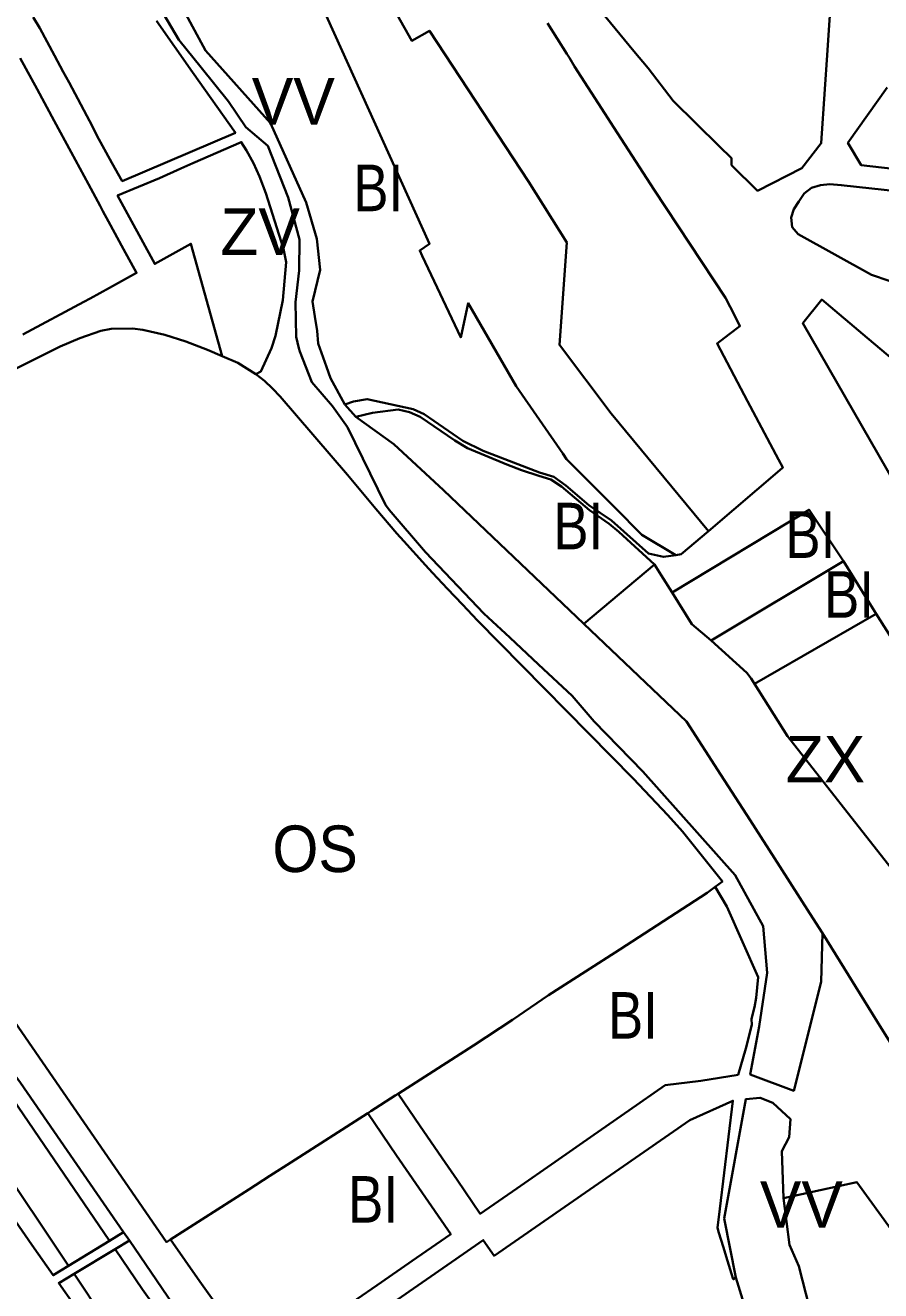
# Model space of a CAD drawing. Extents: x -650451 to -642268, y -1075216 to -1066610.
# Drawn here: x -646844.2 to -646568.6, y -1071706.5 to -1071298.9 of the extents above; entities that cross this region are included whole.
import ezdxf

# ---------------------------------------------------------------- set-up
doc = ezdxf.new("R2010")
doc.units = 0
doc.header["$LTSCALE"] = 6
doc.layers.add('1', color=7, linetype='Continuous', lineweight=35)
doc.layers.add('2', color=7, linetype='Continuous')
doc.layers.add('3', color=7, linetype='Continuous')

msp = doc.modelspace()

# ---------------------------------------------------------------- linework, layer by layer
at = {"layer": '1'}
for p, q in [((-646737.72, -1071424.95), (-646741.26, -1071420.97)), ((-646641.4, -1071472.53), (-646664.2, -1071491.64)), ((-646623.18, -1071496.99), (-646580.58, -1071471.48)), ((-646570, -1071488.38), (-646609.21, -1071510.98)), ((-646817.081, -1071690.417), (-646812.491, -1071687.611)), ((-646812.491, -1071687.611), (-646810.635, -1071690.299)), ((-646817.081, -1071690.417), (-646830.204, -1071698.44)), ((-646810.635, -1071690.299), (-646815.26, -1071693.087)), ((-646815.26, -1071693.087), (-646828.461, -1071701.044))]:
    msp.add_line(p, q, dxfattribs=at)
for points in [[(-646634.56, -1071469.49), (-646645.57, -1071462.96), (-646654.25, -1071454.23), (-646669.77, -1071438.64), (-646671.02, -1071436.82), (-646686.04, -1071415.05), (-646701.52, -1071388.41), (-646703.84, -1071399.38), (-646716.25, -1071373.16), (-646717.1, -1071371.35), (-646713.98, -1071369.3), (-646751.311, -1071286.616), (-646766.102, -1071295.263), (-646777.059, -1071276.245), (-646796.032, -1071288.567)], [(-646587.29, -1071591.3), (-646587.71, -1071606.99), (-646596.55, -1071642.07), (-646610.58, -1071636.85), (-646607.7, -1071621.4), (-646605.14, -1071604.03), (-646606.4, -1071589.06), (-646615.44, -1071572.66), (-646645.15, -1071539.27), (-646660.9, -1071523.16), (-646667.97, -1071514.8), (-646678.85, -1071504.76), (-646688.01, -1071496.07), (-646696.39, -1071488.33), (-646715.17, -1071468.58), (-646726.89, -1071454.9), (-646728.15, -1071453.37), (-646740.34, -1071428.26), (-646745.22, -1071421.53), (-646751.89, -1071413.79), (-646755.72, -1071403.97), (-646756, -1071402.83), (-646756.9, -1071399.19), (-646757.12, -1071388.04), (-646755.89, -1071377.89), (-646755.86, -1071367.86), (-646759.51, -1071354.31), (-646766.04, -1071337.69), (-646773.16, -1071331.62), (-646778.71, -1071323.4), (-646787.53, -1071312.45), (-646794.7, -1071303.56), (-646808.44, -1071280.09)], [(-646624.067, -1071461.757), (-646655.359, -1071423.942), (-646672.1, -1071401.822), (-646669.64, -1071368.84), (-646681.99, -1071349.13), (-646713.984, -1071300.606), (-646719.621, -1071303.894), (-646734.791, -1071276.956)], [(-646796.032, -1071288.567), (-646786.11, -1071306.96), (-646765.11, -1071330.42), (-646753.65, -1071355.98), (-646750.24, -1071367.66), (-646749.13, -1071377.64), (-646751.62, -1071387.84), (-646750.89, -1071392.68), (-646750.13, -1071397.26), (-646749.84, -1071401.32), (-646747.08, -1071408.91), (-646745.87, -1071412.56), (-646741.26, -1071420.97)], [(-646663.11, -1071288.85), (-646648.06, -1071307.14), (-646643.48, -1071312.61), (-646635.47, -1071323.19), (-646620.55, -1071337.81), (-646616.68, -1071341.63), (-646616.6, -1071343.89), (-646608.22, -1071352.16), (-646593.97, -1071344.85), (-646587.73, -1071336.83), (-646586.55, -1071319.44), (-646585.81, -1071308.48), (-646584.28, -1071285.88)], [(-646801.88, -1071297.43), (-646790.25, -1071313.92), (-646776.44, -1071333.49), (-646812.94, -1071349.02), (-646816.26, -1071343.15), (-646821.09, -1071334.35), (-646822.48, -1071331.42), (-646825.3, -1071326.19), (-646830.02, -1071317.32), (-646832, -1071313.83), (-646834.76, -1071308.59), (-646839.5, -1071299.8), (-646841.64, -1071296.24)], [(-646675.93, -1071298.22), (-646669.66, -1071308.09), (-646668.85, -1071309.36), (-646667.26, -1071312.11), (-646657.48, -1071327.22), (-646654.5, -1071331.82), (-646641.59, -1071351.83), (-646618.52, -1071386.62), (-646615.57, -1071392.42), (-646613.9, -1071395.72), (-646617.5, -1071398.47), (-646621.29, -1071401.37), (-646611.42, -1071419.94), (-646601.48, -1071438.67), (-646600.04, -1071441.27), (-646600.28, -1071441.49), (-646624.067, -1071461.757)], [(-646845.01, -1071398.44), (-646825.27, -1071387.91), (-646823.26, -1071386.84), (-646817.06, -1071383.39), (-646808.3, -1071378.6), (-646812.52, -1071370.95), (-646817.35, -1071362.07), (-646819.16, -1071358.75), (-646820.07, -1071357.05), (-646823.84, -1071350.04), (-646829.39, -1071339.75), (-646834.89, -1071329.61), (-646840.39, -1071319.46), (-646845.83, -1071309.39)], [(-646553.24, -1071346.43), (-646574.89, -1071343.86), (-646579.11, -1071336.72), (-646566.52, -1071318.92)], [(-646780.78, -1071405.41), (-646790.81, -1071369.2), (-646802.44, -1071375.74), (-646810.58, -1071360.8), (-646814.45, -1071353.72), (-646800.98, -1071348.08), (-646794.05, -1071345.01), (-646790.16, -1071343.29), (-646774.56, -1071336.5), (-646772.9, -1071339.22), (-646770.68, -1071343.28), (-646768.74, -1071347.6), (-646766.63, -1071352.98), (-646760.98, -1071370.89), (-646760.13, -1071375.11), (-646761.2, -1071387.4), (-646763.57, -1071398.89), (-646764.81, -1071402.84), (-646768.23, -1071410.33), (-646769.88, -1071411.26)], [(-646565.84, -1071381.21), (-646571.49, -1071379.19), (-646595.1, -1071366.18), (-646597.12, -1071363.83), (-646597.45, -1071360.77), (-646596.51, -1071358.11), (-646594.98, -1071355.56), (-646593.21, -1071353.04), (-646590.83, -1071351.21), (-646587.94, -1071350.31), (-646584.93, -1071350.02), (-646581.25, -1071350.31), (-646548.68, -1071353.85)], [(-646536.06, -1071494.9), (-646550.03, -1071470.64), (-646561, -1071451.57), (-646593.69, -1071394.81), (-646587.53, -1071387.19), (-646572.96, -1071399.49), (-646545.77, -1071422.43), (-646535.05, -1071430.14), (-646529.94, -1071433.53), (-646512.01, -1071445.44), (-646510.63, -1071447.76), (-646509.94, -1071448.19), (-646504.28, -1071451.75), (-646483.58, -1071464.76)], [(-646864.9, -1071418.3), (-646832.97, -1071402.3), (-646826.6, -1071399.65), (-646819.88, -1071397.3), (-646816.49, -1071396.61), (-646809.67, -1071396.53), (-646806.27, -1071396.9), (-646799.24, -1071398.61), (-646792.42, -1071400.72), (-646785.47, -1071403.35), (-646780.78, -1071405.41)], [(-646780.78, -1071405.41), (-646775.74, -1071407.63), (-646769.88, -1071411.26)], [(-646817.081, -1071690.417), (-646888.65, -1071585.51), (-646955.98, -1071481.39), (-646986, -1071435.46), (-646989.58, -1071409.27)], [(-646989.58, -1071409.27), (-646984.18, -1071424.12), (-646981.06, -1071431.57), (-646976.09, -1071442.66), (-646965.35, -1071460.17), (-646884.4, -1071583.42), (-646864.39, -1071614.36), (-646845.66, -1071639.56), (-646812.491, -1071687.611)], [(-646621.87, -1071576.41), (-646619.55, -1071574.7), (-646632.44, -1071558.51), (-646637.11, -1071553.26), (-646648.3, -1071541.51), (-646698.49, -1071490.63), (-646703.35, -1071485.47), (-646708.15, -1071480.42), (-646712.92, -1071475.21), (-646715.24, -1071472.75), (-646722.24, -1071465.07), (-646724.51, -1071462.55), (-646731.25, -1071454.6), (-646740.38, -1071443.66), (-646762.06, -1071418.46), (-646764.49, -1071415.82), (-646767.14, -1071413.43), (-646769.88, -1071411.26)], [(-646741.26, -1071420.97), (-646738.38, -1071420.03), (-646734, -1071419.27), (-646719.23, -1071422.46), (-646715.7, -1071424.14), (-646703.15, -1071432.76), (-646696.59, -1071435.91), (-646678.5, -1071442.87), (-646673.89, -1071444.28), (-646670.05, -1071447.06), (-646662.55, -1071453.44), (-646655.29, -1071458.37), (-646643.4, -1071468.99), (-646638.52, -1071470.05), (-646634.56, -1071469.49)], [(-646737.72, -1071424.95), (-646732.28, -1071423.7), (-646724, -1071422.64), (-646720.33, -1071423.42), (-646716.94, -1071424.94), (-646705.75, -1071432.56), (-646701.68, -1071435.04), (-646689, -1071440.34), (-646684.31, -1071442.14), (-646678.69, -1071444.02), (-646674.83, -1071445.17), (-646671.43, -1071447.47), (-646662.34, -1071455.08), (-646656.05, -1071459.46), (-646652.96, -1071462.02), (-646641.4, -1071472.53)], [(-646737.72, -1071424.95), (-646725.39, -1071433.74), (-646709.47, -1071448.63), (-646664.2, -1071491.64)], [(-647010.73, -1071429.74), (-647002.71, -1071433.28), (-646969.13, -1071486.48), (-646901.53, -1071591.86), (-646830.204, -1071698.44)], [(-646830.204, -1071698.44), (-646835.177, -1071701.48), (-646842.09, -1071691.69), (-646872.61, -1071647.71), (-646903.67, -1071599.34), (-646916, -1071580.13), (-646944.58, -1071534.7), (-646983.8, -1071471.4), (-646997.05, -1071451.02), (-647008.5, -1071433.35), (-647010.73, -1071429.74)], [(-646580.58, -1071471.48), (-646591.65, -1071454.91), (-646635.79, -1071481.6)], [(-646624.067, -1071461.757), (-646632.85, -1071469.24), (-646634.56, -1071469.49)], [(-646641.4, -1071472.53), (-646639.27, -1071475.98), (-646635.79, -1071481.6)], [(-646580.58, -1071471.48), (-646571.06, -1071486.69), (-646570, -1071488.38)], [(-646635.79, -1071481.6), (-646629.37, -1071491.74), (-646623.18, -1071496.99)], [(-646503.31, -1071603.95), (-646511.47, -1071589.11), (-646521.8, -1071570.34), (-646532.04, -1071551.72), (-646541.14, -1071536.3), (-646550.23, -1071520.88), (-646559.53, -1071505.12), (-646570, -1071488.38)], [(-646664.2, -1071491.64), (-646631.11, -1071523.09), (-646620.09, -1071540.25), (-646610.64, -1071554.95), (-646601.08, -1071569.83), (-646591.4, -1071584.91), (-646587.29, -1071591.3)], [(-646623.18, -1071496.99), (-646611.7, -1071507.46), (-646610.28, -1071509.28), (-646609.21, -1071510.98)], [(-646537.28, -1071624.8), (-646545.89, -1071609.07), (-646555.78, -1071589.66), (-646565.17, -1071570.4), (-646598.63, -1071527.8), (-646609.21, -1071510.98)], [(-646797.35, -1071689.94), (-646798.65, -1071690.8), (-646885.33, -1071565.23)], [(-646724.04, -1071643.01), (-646699.78, -1071627.47), (-646687.23, -1071619.24), (-646675.59, -1071611.29), (-646663.65, -1071603.69), (-646652.66, -1071596.57), (-646624.45, -1071578.31), (-646621.87, -1071576.41)], [(-646621.87, -1071576.41), (-646618.09, -1071582.71), (-646608.01, -1071605.52), (-646608.72, -1071612.1), (-646609.2, -1071615.12), (-646610.17, -1071618.89), (-646610.03, -1071620.78), (-646612.06, -1071628.5), (-646614.53, -1071636.9), (-646626.51, -1071638.81), (-646637.96, -1071640.25), (-646649.67, -1071648.45), (-646660.99, -1071656.26), (-646673.45, -1071664.96), (-646685.84, -1071673.56), (-646697.57, -1071681.68), (-646705.05, -1071670.74), (-646708.84, -1071665.18), (-646716.97, -1071653.45), (-646724.04, -1071643.01)], [(-646561.68, -1071632.65), (-646568.26, -1071622.03), (-646587.29, -1071591.3)], [(-646724.04, -1071643.01), (-646725.01, -1071643.63), (-646732.85, -1071648.6), (-646733.84, -1071649.23)], [(-646762.17, -1071735.66), (-646706.85, -1071697.29), (-646696.62, -1071690.18), (-646693.14, -1071695.19), (-646630.03, -1071651.57), (-646616.17, -1071645.28), (-646620.42, -1071680.13), (-646621.18, -1071686.22), (-646620.7, -1071687.79), (-646619.34, -1071692.19), (-646617.9, -1071696.83), (-646616.6, -1071701.04), (-646616.06, -1071702.77), (-646615.23, -1071702.21)], [(-646615.23, -1071702.21), (-646619.02, -1071683.21), (-646612.06, -1071644.82), (-646607.42, -1071644.31), (-646603.36, -1071645.9), (-646597.62, -1071651.17), (-646598.02, -1071656.99), (-646600.39, -1071661.57), (-646599.91, -1071676.7)], [(-646733.84, -1071649.23), (-646758.58, -1071665.12), (-646765.39, -1071669.44), (-646772.18, -1071673.87), (-646797.35, -1071689.94)], [(-646733.84, -1071649.23), (-646724.53, -1071662.87), (-646707.07, -1071688.26), (-646718.12, -1071695.9), (-646730.81, -1071704.69), (-646737.37, -1071709.21), (-646743.89, -1071713.7), (-646750.1, -1071717.98), (-646756.4, -1071722.25), (-646767, -1071729.68), (-646769.84, -1071729.18), (-646780.45, -1071714.01), (-646787.88, -1071703.5), (-646797.35, -1071689.94)], [(-646599.91, -1071676.7), (-646576.23, -1071671.54), (-646561.25, -1071692.22), (-646550.94, -1071692.73), (-646550.69, -1071687.74), (-646546.29, -1071687.96), (-646546.14, -1071684.96), (-646537.83, -1071682.37)], [(-646615.23, -1071702.21), (-646607.94, -1071725.97), (-646604.63, -1071733.78), (-646603.88, -1071738.02), (-646605.08, -1071744.33), (-646611.33, -1071750.69), (-646603.02, -1071757.41), (-646597.62, -1071750.65), (-646591.81, -1071743.29), (-646589.23, -1071738.51), (-646588.13, -1071731.67), (-646590.67, -1071722.85), (-646591.55, -1071712), (-646594.93, -1071698.58), (-646597.99, -1071691.68), (-646599.91, -1071676.7)], [(-646810.635, -1071690.299), (-646807.19, -1071695.29), (-646773.79, -1071744.44), (-646761.95, -1071761.85), (-646743.9, -1071788.63), (-646710.82, -1071828.79), (-646715.81, -1071832.61)], [(-646815.26, -1071693.087), (-646806.41, -1071706.06), (-646715.81, -1071832.61)], [(-646734.49, -1071841.44), (-646740.35, -1071843.3), (-646746.05, -1071830.54), (-646757.15, -1071813.15), (-646773.23, -1071789.58), (-646823.68, -1071717.76), (-646833.387, -1071704.014), (-646828.461, -1071701.044)], [(-646828.461, -1071701.044), (-646818.82, -1071715.45), (-646734.49, -1071841.44)]]:
    msp.add_lwpolyline(points, dxfattribs=at)

# ---------------------------------------------------------------- texts
at = {"layer": '2'}
for s, p in [('VV', (-646771.194, -1071330.876)), ('ZV', (-646781.308, -1071372.82)), ('ZX', (-646599.173, -1071542.763)), ('VV', (-646607.498, -1071686.206))]:
    msp.add_text(s, height=15, dxfattribs=at).set_placement(p)
for s, width, p in [('BI', 0.85, (-646738.503, -1071358.75)), ('BI', 0.85, (-646674.046, -1071467.659)), ('BI', 0.85, (-646586.809, -1071489.7)), ('OS', 0.95, (-646764.56, -1071571.61)), ('BI', 0.85, (-646656.451, -1071625.278)), ('BI', 0.85, (-646740.169, -1071684.548))]:
    msp.add_text(s, height=15, dxfattribs=dict(at, width=width)).set_placement(p)
at = {"layer": '3', "width": 0.85}
msp.add_text('BI', height=15, dxfattribs=at).set_placement((-646599.28, -1071470.439))

doc.saveas('drawing.dxf')
